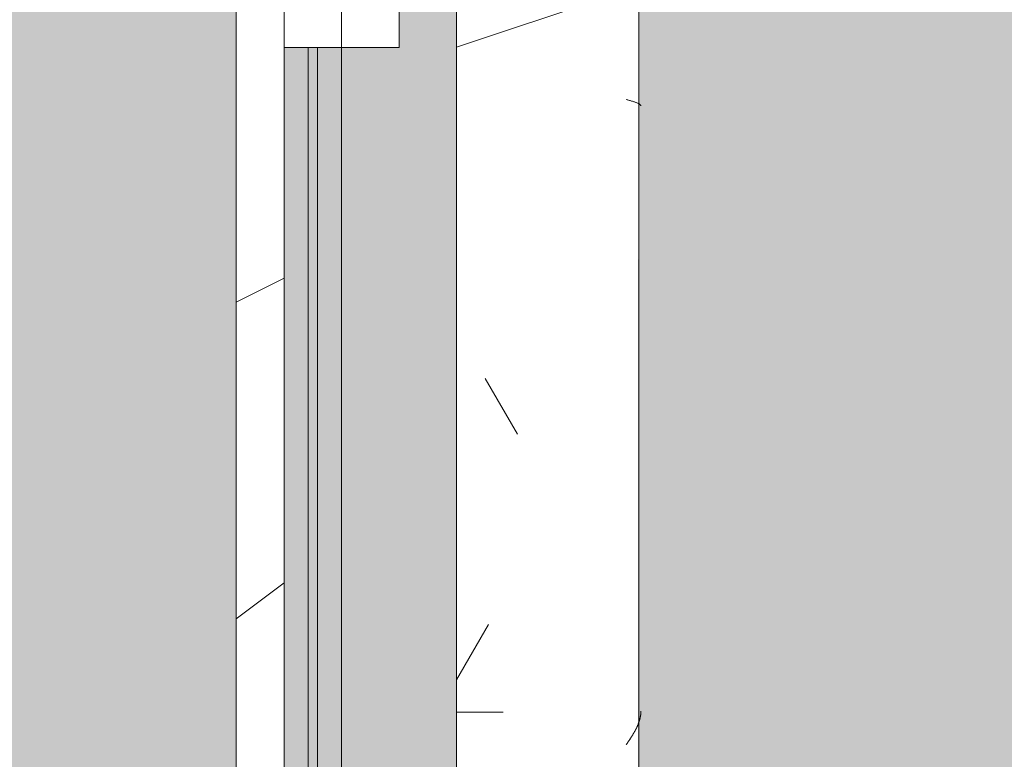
# Model space of a CAD drawing. Header units: millimetres. Extents: x 5980700 to 6194397, y -12939 to 2351883.
# Tile 201 of 587: x 6060451 to 6060965, y -6380 to -5994. Entities that reach past the tile are written whole.
import ezdxf

# ---------------------------------------------------------------- set-up
doc = ezdxf.new("R2010")
doc.units = ezdxf.units.MM
for name, color, linetype, lineweight in [('A-DOOR-FRAM', 31, 'Continuous', 18), ('A-DOOR-GLAZ', 31, 'Continuous', 9), ('A-FLOR-PATT', 8, 'Continuous', 18), ('A-GLAZ', 151, 'Continuous', 9), ('A-GLAZ-SILL', 1, 'Continuous', 9), ('A-WALL', 113, 'Continuous', 18), ('A-WALL-PATT', 111, 'Continuous', 25)]:
    doc.layers.add(name, color=color, linetype=linetype, lineweight=lineweight)

# ---------------------------------------------------------------- blocks, each defined once
blk = doc.blocks.new('FX-HRT-JANELA_CORRER-4FLS - 270x190cm-4FLS-ALU-3_0cmFolha 5-V49-PLANTA DE CAIMENTO DE PISOS - TÉRREO')
at = {"layer": 'A-DOOR-FRAM', "lineweight": 5}
h = blk.add_hatch(color=251, dxfattribs=at)
h.paths.add_polyline_path([(-50.00000000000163, -77.49999999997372), (-50.00000000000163, -64.99999999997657), (-639.9999999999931, -64.99999999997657), (-639.9999999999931, -77.49999999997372), (-608.7619817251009, -77.49999999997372)])
h.paths.add_polyline_path([(-50.00000000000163, -59.99999999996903), (-50.00000000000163, -47.49999999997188), (-639.9999999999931, -47.49999999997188), (-639.9999999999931, -59.99999999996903), (-608.7619817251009, -59.99999999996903)])
at = {"layer": 'A-DOOR-GLAZ', "lineweight": 5}
blk.add_hatch(color=255, dxfattribs=at).paths.add_polyline_path([(-50.00000000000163, -64.99999999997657), (-50.00000000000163, -59.99999999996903), (-639.9999999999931, -59.99999999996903), (-639.9999999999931, -64.99999999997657), (-608.7619817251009, -64.99999999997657)])
at = {"layer": 'A-GLAZ', "lineweight": 5}
h = blk.add_hatch(color=251, dxfattribs=at)
h.paths.add_polyline_path([(1329.999999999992, -17.49999999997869), (1329.999999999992, 12.50000000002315), (-1329.999999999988, 12.50000000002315), (-1329.999999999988, -17.49999999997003), (-639.9999999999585, -17.49999999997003), (-639.9999999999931, -47.49999999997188), (639.9999999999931, -47.49999999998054), (639.9999999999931, -17.49999999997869), (1302.66193412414, -17.49999999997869)])
h.paths.add_polyline_path([(1329.999999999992, -57.49999999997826), (1329.999999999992, -47.49999999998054), (690.0000000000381, -47.49999999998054), (689.9999999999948, -77.49999999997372), (1329.999999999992, -77.49999999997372)])
h.paths.add_polyline_path([(-689.9999999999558, -47.49999999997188), (-1329.999999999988, -47.49999999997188), (-1329.999999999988, -77.49999999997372), (-689.9999999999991, -77.49999999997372), (-689.9999999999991, -57.49999999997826)])
h = blk.add_hatch(dxfattribs=at)
h.set_pattern_fill('FP_71', color=256, style=0, pattern_type=2)
h.set_pattern_definition([(135, (-6648.941, -20191.887), (-449.0128060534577, -449.0128060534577), []), (135, (-6648.941, -20033.137), (-898.0256121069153, 5.684341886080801e-14), []), (135, (-6648.941, -20350.637), (-898.0256121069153, 5.684341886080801e-14), [])])
h.paths.add_polyline_path([(0, -47.49999999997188), (-50.00000000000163, -47.49999999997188), (-50.00000000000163, -77.49999999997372), (-37.50000000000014, -77.49999999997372), (-37.50000000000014, -72.49999999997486), (-12.50000000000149, -72.49999999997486), (-12.50000000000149, -77.49999999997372), (0, -77.49999999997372), (0, -57.49999999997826)])
h.paths.add_polyline_path([(-639.9999999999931, -47.49999999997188), (-689.9999999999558, -47.49999999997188), (-689.9999999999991, -77.49999999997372), (-639.9999999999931, -77.49999999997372), (-639.9999999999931, -57.49999999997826)])
at = {"layer": 'A-DOOR-FRAM', "color": 250, "lineweight": 5}
for p, q in [((-639.9999999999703, -17.49999999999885), (-689.9999999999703, -17.49999999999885)), ((-639.9999999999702, -47.49999999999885), (-639.9999999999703, -17.49999999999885)), ((-689.9999999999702, -47.49999999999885), (-639.9999999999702, -47.49999999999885)), ((-640.0000000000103, -77.49999999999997), (-640.0000000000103, -47.49999999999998)), ((-690.0000000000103, -77.49999999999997), (-640.0000000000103, -77.49999999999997))]:
    blk.add_line(p, q, dxfattribs=at)
at = {"layer": 'A-DOOR-FRAM', "color": 90, "lineweight": 5}
for p, q in [((-50.00000000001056, -47.49999999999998), (-640.0000000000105, -47.49999999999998)), ((-640.0000000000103, -77.49999999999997), (-50.00000000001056, -77.49999999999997))]:
    blk.add_line(p, q, dxfattribs=at)
at = {"layer": 'A-DOOR-GLAZ', "color": 250, "lineweight": 5}
for p, q in [((-50.00000000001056, -59.99999999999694), (-640.0000000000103, -59.99999999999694)), ((-640.0000000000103, -59.99999999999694), (-640.0000000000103, -64.99999999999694)), ((-640.0000000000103, -64.99999999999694), (-50.00000000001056, -64.99999999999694))]:
    blk.add_line(p, q, dxfattribs=at)
at = {"layer": 'A-GLAZ', "color": 90, "lineweight": 5}
blk.add_line((1329.999999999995, 12.49999999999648), (-1330.000000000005, 12.49999999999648), dxfattribs=at)
blk = doc.blocks.new('FP_51-PLANTA DE CAIMENTO DE PISOS - TÉRREO')
at = {"layer": 'A-GLAZ-SILL', "lineweight": 5}
for p, q in [((-610.5864798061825, 107.770416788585), (-610.4689713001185, 107.9550431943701)), ((-610.4689713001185, 107.9550431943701), (-610.3514627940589, 108.1192448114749)), ((-610.3514627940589, 108.1192448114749), (-610.2339542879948, 108.2625400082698)), ((-610.2339542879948, 108.2625400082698), (-610.1164457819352, 108.3845084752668)), ((-610.1164457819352, 108.3845084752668), (-609.9989372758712, 108.4847924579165)), ((-609.9989372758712, 108.4847924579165), (-609.8814287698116, 108.5630978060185)), ((-609.8814287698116, 108.5630978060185), (-609.7639202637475, 108.6191948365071)), ((-609.7639202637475, 108.6191948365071), (-609.6464117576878, 108.6529190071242)), ((-293.5619785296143, 108.6579489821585), (-293.788994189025, 108.6626156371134)), ((-293.3349628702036, 108.650173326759), (-293.5619785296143, 108.6579489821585)), ((-293.1079472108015, 108.63929182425), (-293.3349628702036, 108.650173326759)), ((-292.8809315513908, 108.6253088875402), (-293.1079472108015, 108.63929182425)), ((-292.6539158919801, 108.608230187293), (-292.8809315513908, 108.6253088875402)), ((-292.4269002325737, 108.5880626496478), (-292.6539158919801, 108.608230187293)), ((-292.199884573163, 108.564814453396), (-292.4269002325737, 108.5880626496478)), ((-291.9728689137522, 108.5384950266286), (-292.199884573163, 108.564814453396)), ((-291.7458532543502, 108.509115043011), (-291.9728689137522, 108.5384950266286)), ((-291.5188375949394, 108.4766864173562), (-291.7458532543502, 108.509115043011)), ((-291.2918219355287, 108.4412223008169), (-291.5188375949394, 108.4766864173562)), ((-291.0648062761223, 108.4027370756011), (-291.2918219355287, 108.4412223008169)), ((-290.8377906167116, 108.3612463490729), (-291.0648062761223, 108.4027370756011)), ((-290.6107749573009, 108.3167669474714), (-290.8377906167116, 108.3612463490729)), ((-290.3837592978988, 108.2693169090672), (-290.6107749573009, 108.3167669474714)), ((-290.1567436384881, 108.2189154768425), (-290.3837592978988, 108.2693169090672)), ((-289.9297279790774, 108.1655830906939), (-290.1567436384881, 108.2189154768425)), ((-289.702712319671, 108.1093413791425), (-289.9297279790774, 108.1655830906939)), ((-289.4756966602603, 108.0502131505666), (-289.702712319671, 108.1093413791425)), ((-289.2486810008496, 107.9882223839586), (-289.4756966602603, 108.0502131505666)), ((-289.0216653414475, 107.923394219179), (-289.2486810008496, 107.9882223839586)), ((-288.7946496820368, 107.8557549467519), (-289.0216653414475, 107.923394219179)), ((-612.4666159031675, 102.6410269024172), (-612.3491073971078, 103.0442777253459)), ((-612.3491073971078, 103.0442777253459), (-612.2315988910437, 103.441507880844)), ((-612.2315988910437, 103.441507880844), (-612.1140903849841, 103.8315522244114)), ((-612.1140903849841, 103.8315522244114), (-611.9965818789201, 104.2132666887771)), ((-611.9965818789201, 104.2132666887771), (-611.8790733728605, 104.5855316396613)), ((-611.8790733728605, 104.5855316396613), (-611.7615648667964, 104.9472551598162)), ((-611.7615648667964, 104.9472551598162), (-611.6440563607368, 105.2973762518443)), ((-611.6440563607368, 105.2973762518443), (-611.5265478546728, 105.6348679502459)), ((-611.5265478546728, 105.6348679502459), (-611.4090393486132, 105.9587403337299)), ((-611.4090393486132, 105.9587403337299), (-611.2915308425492, 106.2680434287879)), ((-611.2915308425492, 106.2680434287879), (-611.1740223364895, 106.5618699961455)), ((-611.1740223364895, 106.5618699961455), (-611.0565138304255, 106.83935819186)), ((-611.0565138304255, 106.83935819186), (-610.9390053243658, 107.0996940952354)), ((-610.9390053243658, 107.0996940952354), (-610.8214968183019, 107.3421140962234)), ((-610.8214968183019, 107.3421140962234), (-610.7039883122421, 107.5659071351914)), ((-610.7039883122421, 107.5659071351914), (-610.5864798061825, 107.770416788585)), ((-288.5676340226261, 107.7853319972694), (-288.7946496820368, 107.8557549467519)), ((-288.3406183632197, 107.7121539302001), (-288.5676340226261, 107.7853319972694)), ((-288.113602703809, 107.6362504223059), (-288.3406183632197, 107.7121539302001)), ((-287.8865870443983, 107.557652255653), (-288.113602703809, 107.6362504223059)), ((-287.6595713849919, 107.476391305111), (-287.8865870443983, 107.557652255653)), ((-287.4325557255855, 107.392500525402), (-287.6595713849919, 107.476391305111)), ((-287.2055400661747, 107.3060139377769), (-287.4325557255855, 107.392500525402)), ((-286.9785244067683, 107.2169666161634), (-287.2055400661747, 107.3060139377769)), ((-286.7515087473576, 107.1253946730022), (-286.9785244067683, 107.2169666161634)), ((-286.5244930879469, 107.0313352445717), (-286.7515087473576, 107.1253946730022)), ((-286.2974774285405, 106.9348264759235), (-286.5244930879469, 107.0313352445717)), ((-286.0704617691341, 106.8359075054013), (-286.2974774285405, 106.9348264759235)), ((-285.8434461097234, 106.7346184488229), (-286.0704617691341, 106.8359075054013)), ((-285.616430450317, 106.6310003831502), (-285.8434461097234, 106.7346184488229)), ((-285.3894147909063, 106.5250953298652), (-285.616430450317, 106.6310003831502)), ((-285.1623991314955, 106.416946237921), (-285.3894147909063, 106.5250953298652)), ((-284.9353834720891, 106.3065969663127), (-285.1623991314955, 106.416946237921)), ((-284.7083678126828, 106.1940922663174), (-284.9353834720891, 106.3065969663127)), ((-284.4813521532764, 106.0794777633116), (-284.7083678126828, 106.1940922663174)), ((-284.2543364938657, 105.9627999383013), (-284.4813521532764, 106.0794777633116)), ((-284.0273208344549, 105.8441061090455), (-284.2543364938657, 105.9627999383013)), ((-283.8003051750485, 105.7234444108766), (-284.0273208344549, 105.8441061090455)), ((-283.5732895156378, 105.6008637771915), (-283.8003051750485, 105.7234444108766)), ((-283.3462738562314, 105.4764139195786), (-283.5732895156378, 105.6008637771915)), ((-283.1192581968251, 105.3501453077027), (-283.3462738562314, 105.4764139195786)), ((-282.8922425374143, 105.2221091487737), (-283.1192581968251, 105.3501453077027)), ((-282.6652268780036, 105.0923573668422), (-282.8922425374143, 105.2221091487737)), ((-282.4382112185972, 104.9609425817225), (-282.6652268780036, 105.0923573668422)), ((-282.2111955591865, 104.8279180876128), (-282.4382112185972, 104.9609425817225)), ((-281.9841798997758, 104.6933378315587), (-282.2111955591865, 104.8279180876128)), ((-281.7571642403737, 104.5572563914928), (-281.9841798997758, 104.6933378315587)), ((-281.530148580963, 104.4197289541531), (-281.7571642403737, 104.5572563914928)), ((-281.3031329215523, 104.2808112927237), (-281.530148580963, 104.4197289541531)), ((-281.0761172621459, 104.1405597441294), (-281.3031329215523, 104.2808112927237)), ((-280.8491016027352, 103.9990311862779), (-281.0761172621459, 104.1405597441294)), ((-280.6220859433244, 103.8562830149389), (-280.8491016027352, 103.9990311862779)), ((-280.3950702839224, 103.7123731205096), (-280.6220859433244, 103.8562830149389)), ((-280.1680546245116, 103.5673598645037), (-280.3950702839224, 103.7123731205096)), ((-279.9410389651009, 103.4213020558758), (-280.1680546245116, 103.5673598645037)), ((-279.7140233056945, 103.2742589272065), (-279.9410389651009, 103.4213020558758)), ((-279.4870076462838, 103.126290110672), (-279.7140233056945, 103.2742589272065)), ((-279.2599919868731, 102.9774556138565), (-279.4870076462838, 103.126290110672)), ((-279.032976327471, 102.8278157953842), (-279.2599919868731, 102.9774556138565)), ((-278.8059606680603, 102.6774313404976), (-279.032976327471, 102.8278157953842)), ((-612.9366499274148, 100.9916647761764), (-612.8191414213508, 101.4070459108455)), ((-612.8191414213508, 101.4070459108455), (-612.7016329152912, 101.8212086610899)), ((-612.7016329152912, 101.8212086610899), (-612.5841244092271, 102.2329382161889)), ((-612.5841244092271, 102.2329382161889), (-612.4666159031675, 102.6410269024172)), ((-278.5789450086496, 102.5263632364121), (-278.8059606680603, 102.6774313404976)), ((-278.3519293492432, 102.374672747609), (-278.5789450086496, 102.5263632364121)), ((-278.1249136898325, 102.2224213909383), (-278.3519293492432, 102.374672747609)), ((-277.8978980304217, 102.0696709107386), (-278.1249136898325, 102.2224213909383)), ((-277.6708823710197, 101.9164832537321), (-277.8978980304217, 102.0696709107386)), ((-277.443866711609, 101.7629205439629), (-277.6708823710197, 101.9164832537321)), ((-277.2168510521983, 101.6090450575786), (-277.443866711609, 101.7629205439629)), ((-276.9898353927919, 101.4549191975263), (-277.2168510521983, 101.6090450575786)), ((-276.7628197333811, 101.3006054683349), (-276.9898353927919, 101.4549191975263)), ((-276.5358040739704, 101.1461664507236), (-276.7628197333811, 101.3006054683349)), ((-276.308788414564, 100.9916647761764), (-276.5358040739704, 101.1461664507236))]:
    blk.add_line(p, q, dxfattribs=at)
at = {"layer": 'A-GLAZ-SILL', "color": 90, "lineweight": 5}
blk.add_line((1374.999999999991, 107.4999999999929), (-1374.999999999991, 107.4999999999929), dxfattribs=at)
blk = doc.blocks.new('CC_PEITORIL - PEITORIL-V50-PLANTA DE CAIMENTO DE PISOS - TÉRREO')
at = {"layer": 'A-GLAZ-SILL', "lineweight": 5}
h = blk.add_hatch(dxfattribs=at)
h.set_pattern_fill('FP_72', color=256, style=0, pattern_type=2)
h.set_pattern_definition([(90, (-6648.941, -20191.887), (-101.6, 406.4), [33.528, -271.272, 33.528, -1896.872]), (90, (-6648.941, -20191.887), (-101.6, 406.4), [-338.328, -271.272, 33.528, -576.072, -1016]), (90, (-6648.941, -20191.887), (-101.6, 406.4), [-1219.2, 33.528, -271.272, 33.528, -677.672]), (90, (-6648.941, -20191.887), (-101.6, 406.4), [-1557.528, -169.672, 33.528, -474.472]), (210, (-6699.741, -20039.487), (-301.1527240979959, -291.1881810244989), [33.528, -271.272, 33.528, -1896.872]), (210, (-6699.741, -20039.487), (-301.1527240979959, -291.1881810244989), [-338.328, -271.272, 33.528, -576.072, -1016]), (210, (-6699.741, -20039.487), (-301.1527240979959, -291.1881810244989), [-1219.2, 33.528, -271.272, 33.528, -677.672]), (210, (-6699.741, -20039.487), (-301.1527240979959, -291.1881810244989), [-1557.528, -169.672, 33.528, -474.472]), (329.9999999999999, (-6902.941, -19988.687), (402.7527240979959, -115.211818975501), [33.528, -271.272, 33.528, -1896.872]), (329.9999999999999, (-6902.941, -19988.687), (402.7527240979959, -115.211818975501), [-338.328, -271.272, 33.528, -576.072, -1016]), (329.9999999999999, (-6902.941, -19988.687), (402.7527240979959, -115.211818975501), [-1219.2, 33.528, -271.272, 33.528, -677.672]), (329.9999999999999, (-6902.941, -19988.687), (402.7527240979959, -115.211818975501), [-1557.528, -169.672, 33.528, -474.472])])
h.paths.add_polyline_path([(1374.999999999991, 100.9916647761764), (-1374.999999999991, 100.9916647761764), (-1374.999999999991, 77.5000000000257), (-1349.999999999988, 77.5000000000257), (-1349.999999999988, 12.50000000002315), (1349.999999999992, 12.50000000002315), (1349.999999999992, 77.5000000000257), (1374.999999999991, 77.5000000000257), (1374.999999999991, 89.72039300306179)])
h = blk.add_hatch(dxfattribs=at)
h.set_pattern_fill('FP_73', color=256, style=0, pattern_type=2)
h.set_pattern_definition([(306.87, (-8236.440999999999, -19556.887), (-3175.008507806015, 4762.494328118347), [793.75, -7143.75]), (296.565, (-7760.191, -18604.387), (1587.499067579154, -1587.501456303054), [1774.879, -1774.879]), (288.435, (-6966.441, -18604.387), (1587.50290376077, -3174.997452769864), [1004.024, -4016.092])])
h.paths.add_polyline_path([(1374.999999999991, 100.9916647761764), (-1374.999999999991, 100.9916647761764), (-1374.999999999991, 77.5000000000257), (-1349.999999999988, 77.5000000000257), (-1349.999999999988, 12.50000000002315), (1349.999999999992, 12.50000000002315), (1349.999999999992, 77.5000000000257), (1374.999999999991, 77.5000000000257), (1374.999999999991, 89.72039300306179)])
at = {"layer": 'A-GLAZ', "color": 90, "lineweight": 5}
blk.add_blockref('FP_51-PLANTA DE CAIMENTO DE PISOS - TÉRREO', (0, 0), dxfattribs=at)
blk = doc.blocks.new('BE-PMSa-MOD-ARQ-CONEXAODOFUTURO-EX-000-R_rvt-1-PLANTA DE CAIMENTO DE PISOS - TÉRREO')
at = {"layer": 'A-FLOR-PATT', "lineweight": 5}
h = blk.add_hatch(dxfattribs=at)
h.set_pattern_fill('FP_2', color=135, style=0, pattern_type=2)
h.set_pattern_definition([(0, (0, 0), (812.8, 203.2), [33.528, -576.072, 33.528, -576.072, -3251.2]), (0, (0, 0), (812.8, 203.2), [-1219.2, 33.528, -1185.672, 33.528, -576.072, -1422.4]), (0, (0, 0), (812.8, 203.2), [-3048, 33.528, -372.872, 33.528, -982.472]), (120, (304.8, 101.6), (-582.3763620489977, 602.3054481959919), [33.52799999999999, -576.0719999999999, 33.52799999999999, -576.0719999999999, -3251.199999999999]), (120, (304.8, 101.6), (-582.3763620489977, 602.3054481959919), [-1219.2, 33.52799999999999, -1185.672, 33.52799999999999, -576.0719999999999, -1422.4]), (120, (304.8, 101.6), (-582.3763620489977, 602.3054481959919), [-3048, 33.52799999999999, -372.8719999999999, 33.52799999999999, -982.4719999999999]), (240, (406.4, 508), (-230.4236379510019, -805.5054481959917), [33.528, -576.072, 33.528, -576.072, -3251.2]), (240, (406.4, 508), (-230.4236379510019, -805.5054481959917), [-1219.2, 33.528, -1185.672, 33.528, -576.072, -1422.4]), (240, (406.4, 508), (-230.4236379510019, -805.5054481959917), [-3048, 33.528, -372.872, 33.528, -982.472])])
h.paths.add_polyline_path([(13153.13200708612, -10125.84100563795), (14705.38782324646, -10125.84100563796), (14705.38782324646, -9779.8857164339), (14699.38782324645, -9779.8857164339), (14699.38782324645, -9763.237570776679), (14681.68558745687, -9763.757413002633), (14670.96395493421, -9768.482704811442), (14665.88782324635, -9780.73757077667), (14665.88782324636, -9856.278958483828), (14670.73620676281, -9865.0681674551), (14677.45883342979, -9868.493127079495), (14678.38782324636, -9869.242380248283), (14678.38782324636, -9881.040871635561), (14674.1436913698, -9882.10035906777), (14663.09686027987, -9878.012306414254), (14654.48340806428, -9869.156476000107), (14652.0250349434, -9859.981702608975), (14651.89263271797, -9855.73757077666), (14650.88782324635, -9855.73757077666), (14651.89263271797, -9780.73757077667), (14653.73085252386, -9770.127241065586), (14655.24199762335, -9764.487570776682), (14667.13782324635, -9752.591745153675), (14683.38782324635, -9748.23757077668), (14699.38782324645, -9748.23757077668), (14699.38782324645, -9731.589425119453), (14705.38782324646, -9731.589425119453), (14705.38782324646, -9705.737570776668), (14755.38782324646, -9705.737570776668), (14755.38782324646, -9754.737570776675), (14795.38782324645, -9754.737570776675), (14796.02424042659, -9756.737570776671), (14812.38782324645, -9756.737570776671), (14811.36426821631, -9815.737570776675), (14810.34779546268, -9815.737570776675), (14811.47778338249, -9818.171971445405), (14811.43015556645, -9819.291362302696), (14811.44856252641, -9820.918341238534), (14827.38782324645, -9827.197475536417), (14827.38782324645, -10125.84100563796), (21231.38515489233, -10125.84100563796), (21231.38515489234, 5919.158994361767), (12003.88515489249, 5918.472013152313), (12003.8851548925, 5447.158205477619), (12268.88333741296, 5447.158205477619), (12268.88333741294, 4674.158994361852), (15653.88333741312, 4674.158994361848), (15653.88333741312, 5447.158205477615), (15923.88333741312, 5447.15820547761), (15923.88333741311, 4674.158994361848), (19999.38682609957, 4674.158994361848), (19999.38682609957, 5447.158205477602), (20269.38682609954, 5447.158205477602), (20269.38682609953, 4280.731645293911), (20299.38682609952, 4280.731645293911), (20298.51487451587, 1530.731645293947), (20269.38682609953, 1530.731645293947), (20269.38682609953, 1143.558994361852), (20299.38682609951, 1143.558994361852), (20298.51487451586, -1606.441005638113), (20269.38682609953, -1606.441005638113), (20269.38682609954, -2040.191005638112), (20299.38682609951, -2040.191005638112), (20298.51487451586, -4790.191005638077), (20269.38682609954, -4790.191005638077), (20269.38682609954, -5273.941005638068), (20299.38682609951, -5273.941005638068), (20298.51487451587, -8023.941005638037), (20269.38682609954, -8023.941005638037), (20269.38682609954, -9308.841005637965), (19999.38682609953, -9308.841005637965), (19999.38682609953, -8513.841794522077), (19913.38333741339, -8513.841794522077), (19913.38333741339, -8347.825683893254), (19635.38599049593, -8347.825683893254), (19635.38599049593, -8377.825683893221), (16285.38599049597, -8376.953732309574), (16285.38599049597, -8347.825683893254), (15971.88333741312, -8347.825683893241), (15971.88333741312, -8513.84179452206), (15921.38515489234, -8513.84179452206), (15921.38515489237, -9312.594001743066), (15651.38515489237, -9312.594001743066), (15651.3851548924, -8513.84179452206), (15603.38515489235, -8513.841794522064), (15603.38515489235, -8377.825683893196), (12316.88333741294, -8377.82568389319), (12316.88333741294, -8513.841794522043), (12268.88333741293, -8513.841794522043), (12268.88333741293, -9312.59400174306), (11998.88333741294, -9312.59400174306), (11998.88333741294, -8513.841794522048), (11950.88333741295, -8513.841794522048), (11950.88333741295, -8347.825683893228), (11867.63333741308, -8347.825683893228), (11867.63333741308, -8377.82568389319), (8517.633337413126, -8376.953732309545), (8517.633337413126, -8347.825683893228), (8434.383337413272, -8347.825683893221), (8434.383337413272, -8468.841794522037), (8419.38333741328, -8468.841794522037), (8419.38333741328, -8498.841794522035), (8434.383337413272, -8498.841794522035), (8434.383337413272, -8513.841794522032), (8386.383337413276, -8513.841794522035), (8386.383337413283, -9312.594001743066), (8116.383337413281, -9312.594001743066), (8116.383337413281, -9125.841005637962), (2121.38333741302, -9125.841005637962), (2121.38333741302, -9312.594001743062), (1851.383337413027, -9312.594001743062), (1851.383337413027, -9125.841005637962), (-4143.616662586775, -9125.841005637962), (-4143.616662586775, -9312.594001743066), (-4413.616662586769, -9312.594001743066), (-4413.616662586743, -8513.841794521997), (-4461.61666258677, -8513.841794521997), (-4461.61666258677, -8498.841794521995), (-4446.616662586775, -8498.841794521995), (-4446.616662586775, -8468.841794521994), (-4461.61666258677, -8468.841794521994), (-4461.61666258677, -8347.825683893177), (-4547.366662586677, -8347.825683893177), (-4547.366662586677, -8377.825683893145), (-7897.36666258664, -8376.953732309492), (-7897.36666258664, -8347.825683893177), (-7983.116662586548, -8347.825683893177), (-7983.116662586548, -8513.841794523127), (-8031.114845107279, -8513.841794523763), (-8031.114845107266, -9308.841005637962), (-8301.114845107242, -9308.841005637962), (-8301.114845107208, -8513.84179452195), (-8349.116662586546, -8513.841794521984), (-8349.116662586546, -8347.825683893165), (-8354.864845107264, -8347.825683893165), (-8354.864845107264, -8377.825683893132), (-11704.86484510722, -8376.953732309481), (-11704.86484510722, -8347.825683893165), (-11710.61666258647, -8347.825683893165), (-11710.61666258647, -8513.841794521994), (-11758.61484510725, -8513.841794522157), (-11758.61484510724, -9308.841005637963), (-12028.61484510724, -9308.841005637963), (-12028.61484510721, -8513.841794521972), (-12076.61666258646, -8513.841794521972), (-12076.61666258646, -8347.825683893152), (-12498.61666258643, -8347.825683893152), (-12498.61666258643, -8377.82568389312), (-15848.61666258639, -8376.953732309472), (-15848.61666258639, -8347.825683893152), (-16270.61666258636, -8347.82568389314), (-16270.61666258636, -8513.841794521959), (-16356.6158860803, -8513.84179452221), (-16356.61588608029, -9308.841005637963), (-16626.61588608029, -9308.841005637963), (-16626.61588608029, -7987.079408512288), (-16656.61588608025, -7987.079408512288), (-16655.74393449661, -5237.079408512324), (-16626.61588608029, -5237.079408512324), (-16626.61588608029, -4803.341005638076), (-16656.61588608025, -4803.341005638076), (-16655.7439344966, -2053.341005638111), (-16626.61588608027, -2053.341005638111), (-16626.61588608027, -1620.841794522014), (-16656.61588608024, -1620.841794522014), (-16655.74393449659, 1129.158205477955), (-16626.61588608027, 1129.158205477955), (-16626.61588608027, 1534.158205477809), (-16656.61588608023, 1534.158205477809), (-16655.74393449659, 4284.158205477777), (-16626.61588608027, 4284.158205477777), (-16626.61588608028, 5479.158994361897), (-16356.61588608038, 5479.158994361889), (-16356.61588608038, 4674.158994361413), (-12028.61666258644, 4674.158994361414), (-12028.61666258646, 5447.158205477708), (-11733.61666258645, 5446.941285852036), (-11733.61666258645, 4674.158994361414), (-8301.114845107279, 4674.158994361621), (-8301.114845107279, 5447.158205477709), (-8031.114845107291, 5447.158205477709), (-8031.114845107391, 5919.158994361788), (-17588.61484510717, 5919.158994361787), (-17588.6148451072, -10125.84100563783), (8442.166919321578, -10125.84100563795)])
h.paths.add_polyline_path([(14664.88301377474, -9780.73757077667), (14665.63226694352, -9779.779781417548), (14664.44050548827, -9775.73581322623)])
h.paths.add_polyline_path([(-16089.6590788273, -8758.10531785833), (-16115.54098333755, -8754.697900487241), (-16139.6590788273, -8744.707858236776), (-16160.36975694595, -8728.815995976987), (-16176.26161920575, -8708.105317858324), (-16186.2516614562, -8683.987222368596), (-16189.6590788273, -8658.105317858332), (-16186.2516614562, -8632.223413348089), (-16176.26161920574, -8608.105317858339), (-16160.36975694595, -8587.39463973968), (-16139.6590788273, -8571.502777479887), (-16115.54098333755, -8561.512735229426), (-16089.6590788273, -8558.105317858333), (-16063.77717431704, -8561.512735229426), (-16039.65907882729, -8571.502777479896), (-16018.94840070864, -8587.394639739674), (-16003.05653844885, -8608.105317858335), (-15993.06649619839, -8632.22341334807), (-15989.6590788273, -8658.105317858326), (-15993.06649619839, -8683.987222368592), (-16003.05653844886, -8708.10531785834), (-16018.94840070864, -8728.815995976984), (-16039.65907882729, -8744.707858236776), (-16063.77717431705, -8754.697900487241)])
h.paths.add_polyline_path([(19732.71217533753, -8754.668450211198), (19706.83027082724, -8751.260990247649), (19682.71217533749, -8741.270823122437), (19660.00862136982, -8722.781563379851), (19646.10963495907, -8704.667825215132), (19636.11959270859, -8680.54942825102), (19632.71217533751, -8648.664394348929), (19632.71217533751, -8622.782813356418), (19636.11959270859, -8596.901232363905), (19646.10963495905, -8572.783438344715), (19662.00149721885, -8552.073019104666), (19682.71217533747, -8536.181355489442), (19706.83027082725, -8526.191438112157), (19732.7121753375, -8522.784063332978), (19758.59407984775, -8526.191438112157), (19782.71217533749, -8536.181355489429), (19803.42285345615, -8552.073019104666), (19819.31471571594, -8572.783438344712), (19829.30475796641, -8596.901232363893), (19832.7121753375, -8628.39034617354), (19832.7121753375, -8654.66720021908), (19827.88084468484, -8683.987101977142), (19816.67739151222, -8708.104895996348), (19803.42285345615, -8725.378762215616), (19782.71217533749, -8741.27082312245), (19758.59407984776, -8751.260990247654)])
h.paths.add_polyline_path([(15648.38515489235, -8468.841794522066), (15650.88333741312, -8468.841794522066), (15650.88333741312, -8347.825683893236), (15648.38515489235, -8347.825683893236), (15648.38515489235, -8375.919436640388)])
h.paths.add_polyline_path([(-15957.766248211, 4689.65210732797), (-15964.016248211, 4691.326789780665), (-15966.60508297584, 4693.313272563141), (-15969.84032103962, 4698.916869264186), (-15969.84032103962, 4705.387345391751), (-15966.60508297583, 4710.990942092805), (-15961.00148627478, 4714.226180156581), (-15954.53101014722, 4714.226180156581), (-15948.92741344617, 4710.990942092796), (-15945.69217538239, 4705.387345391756), (-15945.69217538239, 4698.916869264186), (-15948.92741344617, 4693.313272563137), (-15954.53101014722, 4690.078034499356)])
h.paths.add_polyline_path([(19572.98503538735, 4699.192323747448), (19566.73503538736, 4700.867006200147), (19564.14620062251, 4702.853488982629), (19560.91096255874, 4708.45708568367), (19560.91096255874, 4714.927561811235), (19564.14620062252, 4720.531158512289), (19569.74979732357, 4723.766396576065), (19576.22027345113, 4723.766396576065), (19581.82387015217, 4720.53115851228), (19585.05910821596, 4714.927561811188), (19585.05910821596, 4708.457085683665), (19581.82387015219, 4702.853488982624), (19576.22027345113, 4699.618250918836)])
h.paths.add_polyline_path([(19732.7121753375, 4730.240264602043), (19706.83027082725, 4733.647681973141), (19682.7121753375, 4743.637724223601), (19662.00149721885, 4759.529586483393), (19646.10963495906, 4780.240264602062), (19636.11959270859, 4804.358360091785), (19632.71217533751, 4830.240264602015), (19636.11959270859, 4856.122169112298), (19646.10963495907, 4880.240264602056), (19662.00149721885, 4900.950942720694), (19682.7121753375, 4916.84280498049), (19706.83027082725, 4926.832847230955), (19732.7121753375, 4930.240264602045), (19758.59407984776, 4926.832847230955), (19782.71217533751, 4916.842804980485), (19803.42285345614, 4900.950942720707), (19819.31471571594, 4880.240264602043), (19829.30475796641, 4856.122169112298), (19832.7121753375, 4830.24026460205), (19829.30475796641, 4804.358360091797), (19819.31471571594, 4780.240264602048), (19803.42285345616, 4759.529586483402), (19782.71217533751, 4743.63772422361), (19758.59407984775, 4733.647681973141)])
h.paths.add_polyline_path([(-16089.6590788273, 4736.408178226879), (-16115.54098333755, 4739.815595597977), (-16139.6590788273, 4749.805637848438), (-16160.36975694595, 4765.697500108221), (-16176.26161920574, 4786.408178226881), (-16186.2516614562, 4810.526273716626), (-16189.6590788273, 4836.408178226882), (-16186.2516614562, 4862.29008273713), (-16176.26161920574, 4886.408178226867), (-16160.36975694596, 4907.118856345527), (-16139.6590788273, 4923.010718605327), (-16115.54098333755, 4933.000760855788), (-16089.6590788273, 4936.408178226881), (-16063.77717431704, 4933.000760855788), (-16039.6590788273, 4923.010718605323), (-16018.94840070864, 4907.118856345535), (-16003.05653844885, 4886.408178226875), (-15993.06649619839, 4862.29008273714), (-15989.6590788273, 4836.408178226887), (-15993.06649619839, 4810.526273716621), (-16003.05653844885, 4786.408178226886), (-16018.94840070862, 4765.697500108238), (-16039.6590788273, 4749.805637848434), (-16063.77717431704, 4739.815595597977)])
h = blk.add_hatch(dxfattribs=at)
h.set_pattern_fill('FP_109', color=133, style=0, pattern_type=2)
h.set_pattern_definition([(49.99999999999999, (0, 0), (182.184668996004, -15.93908553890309), [19.05, -209.55]), (355, (0, 0), (-35.24242749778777, 191.0566080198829), [15.24, -167.64]), (100.451, (15.182, -1.328), (146.9425016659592, 175.1166878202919), [16.19, -178.09]), (46.184, (0, 50.8), (271.0788941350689, -42.04327417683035), [28.575, -314.325]), (96.636, (22.59, 47.297), (237.4025071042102, 247.4272132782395), [24.285, -267.135]), (351.184, (0, 50.8), (237.404605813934, 247.4251178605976), [22.86, -251.46]), (21, (25.4, 38.1), (151.6148798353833, -102.2655185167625), [19.05, -209.55]), (326, (25.4, 38.1), (61.80235996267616, 184.1877424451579), [15.24, -167.64]), (71.45100000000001, (38.035, 29.578), (213.4170626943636, 81.92136778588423), [16.19, -178.09]), (37.50000000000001, (0, 0), (3.08832282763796, 84.55507579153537), [8.382, -157.226, 8.382, -161.798, -168.275]), (37.50000000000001, (0, 0), (3.08832282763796, 84.55507579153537), [-335.788, 8.382, -159.893]), (7.499999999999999, (0, 0), (66.81943811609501, 100.1807470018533), [8.382, -88.646, 8.382, -153.416, -64.135]), (7.499999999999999, (0, 0), (66.81943811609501, 100.1807470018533), [-258.826, 8.382, -55.753]), (327.5, (-56.642, 0), (135.5904877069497, -5.7289126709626), [8.382, -55.118, 8.382, -189.738, -262.89]), (327.5, (-56.642, 0), (135.5904877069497, -5.7289126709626), [-261.62, 8.382, -254.508]), (317.5, (-82.042, 0), (148.1288864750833, 25.42676126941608), [8.382, -74.168, 8.382, -123.19, -186.69]), (317.5, (-82.042, 0), (148.1288864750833, 25.42676126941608), [-214.122, 8.382, -178.308])])
h.paths.add_polyline_path([(-4441.627696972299, -8177.825683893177), (-4441.627696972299, -8167.82568389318), (-4451.627696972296, -8167.82568389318), (-4451.627696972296, -8177.825683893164)])
h.paths.add_polyline_path([(20075.50989163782, -8167.825683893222), (20089.3868260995, -8167.825683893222), (20089.38682609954, -5194.841794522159), (19913.38333741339, -5194.841794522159), (19913.38333741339, -4838.84179452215), (20089.38682609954, -4838.841794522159), (20089.38682609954, -2003.841794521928), (19923.3833374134, -2003.841794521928), (19923.38333741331, -1915.841005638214), (15956.88333741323, -1915.841005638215), (15956.88333741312, -2008.841794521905), (15620.88333741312, -2008.841794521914), (15620.88333741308, -1915.841005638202), (12301.88333741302, -1915.841005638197), (12301.88333741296, -2008.841794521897), (11965.88333741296, -2008.84179452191), (11965.88333741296, -1915.841005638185), (9479.379702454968, -1915.841005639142), (9479.379702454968, -1900.841005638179), (8579.379702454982, -1900.841005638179), (8579.379702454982, -2050.841005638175), (11830.88333741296, -2050.841005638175), (11830.88333741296, -2143.841794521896), (12436.88333741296, -2143.841794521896), (12436.88333741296, -2050.84100563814), (15485.88333741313, -2050.841005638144), (15485.88333741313, -2143.841794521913), (16091.88333741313, -2143.841794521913), (16091.88333741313, -2050.841005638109), (19788.3833374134, -2050.841005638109), (19788.3833374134, -2138.841794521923), (19964.38682609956, -2138.841794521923), (19964.38682609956, -4713.841794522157), (19788.3833374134, -4713.841794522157), (19788.3833374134, -5319.841794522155), (19964.38682609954, -5319.841794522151), (19964.38682609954, -8042.825683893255), (8511.785154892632, -8042.825683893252), (8511.785154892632, -4063.84179452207), (8559.379702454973, -4063.841794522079), (8559.379702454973, -3457.84179452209), (8511.785154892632, -3457.84179452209), (8511.785154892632, -2770.84100563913), (8500.374635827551, -2770.84100563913), (8500.374635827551, -2640.841005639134), (8511.785154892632, -2640.841005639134), (8511.785154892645, -2138.841794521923), (8549.379702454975, -2138.826511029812), (8549.379702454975, -1900.841005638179), (8539.379702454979, -1900.841005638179), (8539.379702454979, -1915.841005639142), (8424.379702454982, -1915.841005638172), (8424.379702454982, -2003.841794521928), (8386.785154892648, -2003.841794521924), (8386.785154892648, -3582.841794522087), (8434.379702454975, -3582.841794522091), (8434.379702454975, -3938.841794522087), (8386.78515489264, -3938.841794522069), (8386.78515489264, -8167.825683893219), (19983.39944753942, -8167.825683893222)])
h.paths.add_polyline_path([(-4451.627696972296, -8167.82568389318), (-4451.627696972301, -1915.841005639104), (-4556.62769697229, -1915.841005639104), (-4556.62769697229, -1900.841005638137), (-4566.627696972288, -1900.841005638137), (-4566.627696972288, -2740.841005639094), (-4556.627696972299, -2740.841005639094), (-4556.627696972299, -2751.841005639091), (-4536.622630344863, -2751.841005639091), (-4536.622630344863, -2640.841005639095), (-4517.622630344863, -2640.841005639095), (-4517.622630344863, -2770.841005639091), (-4556.627696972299, -2770.841005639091), (-4556.627696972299, -2780.841005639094), (-4566.627696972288, -2780.841005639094), (-4566.627696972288, -2820.841005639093), (-4576.627696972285, -2820.841005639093), (-4576.627696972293, -8042.825683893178), (-16321.61588607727, -8042.825683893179), (-16321.61588608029, -5319.841794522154), (-16145.61666258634, -5319.841794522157), (-16145.61666258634, -4713.841794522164), (-16321.61588608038, -4713.841794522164), (-16321.61588608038, -2138.841794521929), (-16145.61666258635, -2138.841794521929), (-16145.61666258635, -2050.841005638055), (-12201.61666258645, -2050.841005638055), (-12201.61666258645, -2138.841794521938), (-11585.61666258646, -2138.841794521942), (-11585.61666258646, -2050.841005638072), (-8474.116662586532, -2050.841005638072), (-8474.116662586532, -2138.841794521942), (-7858.116662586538, -2138.841794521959), (-7858.116662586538, -2050.841005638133), (-4596.627696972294, -2049.966749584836), (-4596.627696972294, -1900.841005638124), (-5496.627696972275, -1900.841005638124), (-5496.627696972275, -1915.841005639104), (-7993.116662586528, -1915.841005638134), (-7993.116662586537, -2003.841794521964), (-8339.116662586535, -2003.841794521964), (-8339.116662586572, -1915.841005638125), (-11720.6166625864, -1915.841005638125), (-11720.61666258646, -2003.841794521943), (-12066.61666258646, -2003.841794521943), (-12066.61666258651, -1915.841005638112), (-16280.61666258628, -1915.841005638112), (-16280.61666258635, -2003.84179452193), (-16446.61588608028, -2003.84179452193), (-16446.61588608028, -4838.841794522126), (-16270.61666258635, -4838.841794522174), (-16270.61666258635, -5194.841794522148), (-16446.61588608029, -5194.841794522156), (-16446.61588608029, -8167.825683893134), (-4512.987072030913, -8167.825683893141)])
h.paths.add_polyline_path([(-6183.614845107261, -327.1176804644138), (-6183.612822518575, -327.1195872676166), (-6151.433903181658, -327.1195872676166)])
h.paths.add_polyline_path([(-6183.614845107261, -1157.117680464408), (-6183.612822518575, -1157.119587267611), (-6174.673446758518, -1157.119587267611)])
h.paths.add_polyline_path([(9914.343509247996, -1770.841005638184), (10006.38515489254, -1770.841005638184), (10006.38515489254, -14.61798700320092), (9529.379702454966, -14.61798700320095), (9529.379702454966, -29.61798700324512), (9479.379702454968, -29.61798700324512), (9479.379702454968, -14.61798700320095), (8539.379702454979, -14.617987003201), (8539.379702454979, -29.61798700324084), (8489.37970245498, -28.80444696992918), (8489.37970245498, -14.617987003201), (-2271.114845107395, -14.6179870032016), (-2271.114845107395, -29.61036006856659), (-2321.114845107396, -29.61036006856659), (-2321.114845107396, -14.6179870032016), (-3061.11484510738, -14.61798700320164), (-3061.11484510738, -29.6103600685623), (-3111.114845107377, -29.61036006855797), (-3111.114845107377, -14.61798700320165), (-3280.616662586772, -14.61798700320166), (-3280.616662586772, -29.61036006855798), (-3330.616662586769, -29.61036006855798), (-3330.616662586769, -14.61798700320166), (-4070.616662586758, -14.6179870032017), (-4070.616662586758, -29.61036006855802), (-4120.616662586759, -29.61036006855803), (-4120.616662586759, -14.6179870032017), (-4506.627696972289, -14.61798700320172), (-4506.627696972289, -29.61036006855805), (-4556.62769697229, -29.61036006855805), (-4556.62769697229, -14.61798700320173), (-5496.627696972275, -14.61798700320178), (-5496.627696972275, -29.61036006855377), (-5546.627696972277, -29.61036006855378), (-5546.627696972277, -14.61798700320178), (-6183.614845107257, -14.61798700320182), (-6183.614845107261, -1770.841005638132), (-5546.627696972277, -1770.841005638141), (-5546.627696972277, -1755.841005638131), (-5496.627696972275, -1755.841005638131), (-5496.627696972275, -1770.841005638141), (-4556.62769697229, -1770.841005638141), (-4556.62769697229, -1755.841005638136), (-4506.627696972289, -1755.841005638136), (-4506.627696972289, -1770.841005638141), (-4436.616662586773, -1770.841005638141), (-4436.616662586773, -1682.841794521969), (-4120.616662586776, -1682.841794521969), (-4120.616662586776, -1770.841005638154), (-1313.614873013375, -1770.841005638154), (-1313.614873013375, -1755.841005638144), (-1243.614873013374, -1755.841005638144), (-1243.614873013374, -1770.841005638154), (-403.6148730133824, -1770.841005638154), (-403.6148730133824, -1755.841005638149), (-333.6148730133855, -1755.841005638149), (-333.6148730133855, -1770.841005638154), (748.3833374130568, -1770.841005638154), (748.3833374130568, -1755.841005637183), (818.3833374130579, -1755.841005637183), (818.3833374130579, -1770.841005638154), (1678.38333741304, -1770.841005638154), (1678.38333741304, -1620.841005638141), (-3970.61666258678, -1620.841005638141), (-3970.61666258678, -1532.841794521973), (-4586.616662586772, -1532.841794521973), (-4586.616662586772, -1620.841005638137), (-6033.61484510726, -1620.841005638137), (-6033.61484510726, -164.6179870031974), (9856.385154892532, -164.6179870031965), (9856.385154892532, -1620.841005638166), (8559.379702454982, -1620.841005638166), (8559.379702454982, -1532.841794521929), (7943.379702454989, -1532.841794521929), (7943.379702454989, -1620.841005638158), (2294.383337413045, -1620.970226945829), (2294.383337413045, -1770.841005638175), (3154.383337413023, -1770.841005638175), (3154.383337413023, -1755.841005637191), (3224.383337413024, -1755.841005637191), (3224.383337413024, -1770.841005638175), (4236.385126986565, -1770.841005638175), (4236.385126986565, -1755.841005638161), (4306.385126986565, -1755.841005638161), (4306.385126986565, -1770.841005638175), (5146.385126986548, -1770.841005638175), (5146.385126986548, -1755.841005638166), (5216.38512698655, -1755.841005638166), (5216.38512698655, -1770.841005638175), (8093.379702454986, -1770.841005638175), (8093.379702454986, -1682.841794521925), (8409.379702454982, -1682.841794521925), (8409.379702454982, -1770.841005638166), (8489.37970245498, -1770.841005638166), (8489.37970245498, -1755.841005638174), (8539.379702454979, -1755.841005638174), (8539.379702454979, -1770.841005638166), (9479.379702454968, -1770.841005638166), (9479.379702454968, -1755.841005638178), (9529.379702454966, -1755.841005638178), (9529.379702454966, -1770.841005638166), (9856.385154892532, -1770.841005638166)])
h.paths.add_polyline_path([(2264.383337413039, -1770.841005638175), (2264.383337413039, -1527.841794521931), (1708.383337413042, -1527.841794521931), (1708.383337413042, -1770.841005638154), (1718.38333741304, -1770.841005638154), (1718.38333741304, -1755.841005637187), (1788.383337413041, -1755.841005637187), (1788.383337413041, -1770.841005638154), (1833.383337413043, -1770.841005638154), (1833.383337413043, -1677.841794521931), (2139.383337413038, -1677.841794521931), (2139.383337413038, -1770.841005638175), (2184.38333741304, -1770.841005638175), (2184.38333741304, -1755.841005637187), (2254.383337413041, -1755.841005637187), (2254.383337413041, -1770.841005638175), (2259.025241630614, -1770.841005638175)])
h.paths.add_polyline_path([(16686.35582290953, -1755.841005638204), (19923.38333741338, -1755.841005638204), (19923.3833374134, -1667.841794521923), (20089.38682609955, -1667.841794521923), (20089.38682609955, 1166.15820547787), (19913.38333741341, 1166.158205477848), (19913.38333741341, 1522.158205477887), (20089.38682609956, 1522.158205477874), (20089.38682609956, 4296.158205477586), (19913.3833374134, 4296.158205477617), (19913.38333741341, 4461.658994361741), (15971.88333741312, 4461.658994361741), (15971.88333741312, 4296.158205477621), (15605.88333741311, 4296.158205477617), (15605.88333741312, 4461.658994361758), (12316.88333741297, 4461.658994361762), (12316.88333741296, 4296.158205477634), (11950.88333741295, 4296.158205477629), (11950.88333741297, 4461.658994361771), (8424.379702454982, 4461.658994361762), (8424.379702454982, 140.3820129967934), (8489.37970245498, 140.3820129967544), (8489.37970245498, 130.3820129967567), (8539.379702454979, 130.382012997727), (8539.379702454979, 115.3820129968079), (8549.379702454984, 115.3820129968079), (8549.379702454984, 955.3820129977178), (8539.379702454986, 955.3820129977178), (8539.379702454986, 966.3820129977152), (8519.374635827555, 966.382012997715), (8519.374635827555, 855.3820129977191), (8500.374635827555, 855.3820129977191), (8500.374635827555, 985.382012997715), (8539.379702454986, 985.3820129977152), (8539.379702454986, 995.3820129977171), (8549.379702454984, 995.3820129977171), (8549.379702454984, 4336.658994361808), (11825.88333741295, 4336.658994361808), (11825.88333741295, 4171.158205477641), (12441.88333741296, 4171.158205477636), (12441.88333741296, 4336.658994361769), (15480.88333741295, 4336.658994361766), (15480.88333741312, 4171.158205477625), (16096.88333741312, 4171.15820547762), (16097.48518693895, 4336.658994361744), (19788.3833374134, 4336.658994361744), (19788.38333741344, 4171.158205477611), (19964.38682609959, 4171.158205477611), (19964.38682609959, 1647.158205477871), (19788.38333741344, 1647.158205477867), (19788.38333741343, 1041.158205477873), (19964.38682609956, 1041.158205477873), (19964.38682609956, -1532.841794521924), (19788.38333741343, -1532.841794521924), (19788.38333741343, -1620.841005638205), (16091.88333741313, -1620.841005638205), (16091.88333741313, -1527.84179452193), (15485.88333741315, -1527.841794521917), (15485.88333741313, -1620.841005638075), (12436.88333741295, -1620.841005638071), (12436.88333741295, -1527.841794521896), (11830.88333741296, -1527.841794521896), (11830.88333741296, -1620.841005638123), (10286.38515489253, -1620.841005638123), (10286.38515489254, 265.3820129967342), (8579.379702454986, 265.3820129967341), (8579.379702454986, 115.3820129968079), (9479.379702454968, 115.3820129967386), (9479.379702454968, 130.3820129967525), (9509.37970245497, 130.3820129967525), (9509.37970245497, 140.3820129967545), (10161.38515489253, 140.3820129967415), (10161.38515489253, -1755.841005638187), (11965.88333741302, -1755.841005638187), (11965.88333741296, -1662.841794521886), (12301.88333741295, -1662.84179452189), (12301.88333741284, -1755.841005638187), (15620.88333741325, -1755.841005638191), (15620.88333741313, -1662.841794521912), (15956.88333741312, -1662.841794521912), (15956.88333741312, -1755.841005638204), (16417.78746090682, -1755.841005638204)])
h.paths.add_polyline_path([(-6868.469615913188, -1755.841005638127), (-6338.614845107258, -1755.841005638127), (-6338.614845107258, 140.3896399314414), (-5546.627696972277, 140.3896399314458), (-5546.627696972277, 130.3896399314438), (-5496.627696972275, 130.389639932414), (-5496.627696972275, 115.3896399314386), (-4596.627696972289, 115.3896399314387), (-4596.627696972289, 265.3896399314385), (-6463.614845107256, 265.3896399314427), (-6463.614845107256, -1620.841005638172), (-7858.116662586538, -1620.841005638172), (-7858.116662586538, -1532.841794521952), (-8474.116662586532, -1532.841794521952), (-8474.116662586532, -1620.84100563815), (-11585.61666258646, -1620.84100563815), (-11585.61666258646, -1532.841794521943), (-12201.61666258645, -1532.841794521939), (-12201.61666258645, -1620.841005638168), (-16145.61666258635, -1620.841005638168), (-16145.61666258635, -1532.841794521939), (-16321.61588608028, -1532.841794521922), (-16321.61588608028, 1041.158205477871), (-16145.61666258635, 1041.158205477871), (-16145.61666258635, 1647.158205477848), (-16321.6158860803, 1647.158205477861), (-16321.6158860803, 4171.158205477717), (-16145.61666258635, 4171.158205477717), (-16145.61666258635, 4337.158913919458), (-12201.61666258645, 4337.158913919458), (-12201.61666258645, 4171.158205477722), (-11585.61666258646, 4171.158205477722), (-11585.61666258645, 4337.158913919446), (-8474.116662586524, 4337.158913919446), (-8474.116662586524, 4171.158205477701), (-7858.116662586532, 4171.158205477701), (-7858.116662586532, 4337.158913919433), (-4576.627696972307, 4337.158913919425), (-4576.627696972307, 1035.389639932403), (-4566.627696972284, 1035.389639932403), (-4566.627696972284, 995.3896399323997), (-4556.62769697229, 995.3896399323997), (-4556.62769697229, 985.3896399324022), (-4517.622630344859, 985.3896399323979), (-4517.622630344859, 855.389639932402), (-4536.622630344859, 855.389639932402), (-4536.622630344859, 966.3896399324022), (-4556.62769697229, 966.3896399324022), (-4556.62769697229, 955.3896399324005), (-4566.627696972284, 955.3896399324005), (-4566.627696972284, 115.3896399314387), (-4556.62769697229, 115.3896399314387), (-4556.62769697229, 130.3896399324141), (-4506.627696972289, 130.3896399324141), (-4506.627696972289, 140.3896399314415), (-4451.627696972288, 140.3896399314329), (-4451.711295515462, 4461.658994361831), (-7983.116662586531, 4461.65899436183), (-7983.116662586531, 4296.158205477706), (-8349.116662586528, 4296.158205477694), (-8349.200261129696, 4461.658994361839), (-11710.61666258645, 4461.658994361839), (-11710.61666258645, 4296.158205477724), (-12076.61666258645, 4296.158205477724), (-12076.7002611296, 4461.658994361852), (-16280.61666258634, 4461.658994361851), (-16280.61666258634, 4306.158205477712), (-16446.61588608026, 4306.158205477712), (-16446.61588608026, 1512.158205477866), (-16280.61666258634, 1512.158205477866), (-16280.61666258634, 1497.158205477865), (-16270.61666258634, 1497.158205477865), (-16270.61666258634, 1166.158205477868), (-16446.61588608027, 1166.158205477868), (-16446.61588608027, -1667.841794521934), (-16280.61666258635, -1667.841794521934), (-16280.61666258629, -1755.841005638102), (-12066.61666258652, -1755.841005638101), (-12066.61666258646, -1667.841794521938), (-11720.61666258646, -1667.841794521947), (-11720.61666258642, -1755.841005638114), (-8339.116662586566, -1755.841005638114), (-8339.116662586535, -1667.841794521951), (-7993.116662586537, -1667.841794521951), (-7993.116662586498, -1755.841005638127), (-7457.340251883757, -1755.841005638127)])
h.paths.add_polyline_path([(10006.38316409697, -1157.11958726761), (10006.38515489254, -1157.117680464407), (9997.443780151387, -1157.11958726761)])
h.paths.add_polyline_path([(10006.38316409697, -327.1195872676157), (10006.38515489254, -327.1176804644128), (9997.443780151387, -327.1195872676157)])
h.paths.add_polyline_path([(7264.425647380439, 115.3820129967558), (7919.878136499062, 115.3820129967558), (7919.878136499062, 265.3820129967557), (6363.379702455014, 265.3820129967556), (6363.379702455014, 115.3820129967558)])
h.paths.add_polyline_path([(6323.379702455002, 115.3820129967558), (6333.379702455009, 115.3820129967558), (6333.379702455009, 265.3820129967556), (2116.385126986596, 265.3820129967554), (2116.385126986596, 1037.158205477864), (2296.38333741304, 1037.158205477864), (2296.38333741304, 1651.158205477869), (2116.385126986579, 1651.158205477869), (2116.385126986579, 2814.158994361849), (1966.385126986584, 2814.158994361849), (1966.385126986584, 2804.158994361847), (1981.385126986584, 2804.158994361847), (1981.385126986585, 1516.158205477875), (2161.383337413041, 1516.158205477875), (2161.383337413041, 1172.158205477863), (1981.385126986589, 1172.158205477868), (1981.385126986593, 130.382012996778), (6323.379702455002, 130.3820129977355)])
h.paths.add_polyline_path([(7949.878136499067, 115.3820129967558), (7963.379702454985, 115.3820129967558), (7963.379702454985, 130.3820129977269), (8078.379702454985, 130.3820129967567), (8078.379702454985, 296.3913006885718), (8254.379702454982, 296.4037829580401), (8254.379702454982, 1172.158205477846), (8076.38333741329, 1172.158205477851), (8076.38333741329, 1516.158205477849), (8254.379702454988, 1516.158205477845), (8254.379702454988, 4306.158205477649), (8078.383337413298, 4306.158205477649), (8078.383337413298, 4471.658994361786), (7658.883337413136, 4471.658994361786), (7658.883337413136, 4476.658994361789), (7618.883337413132, 4476.658994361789), (7618.883337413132, 4486.658994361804), (2618.883337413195, 4486.658994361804), (2618.883337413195, 4476.658994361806), (2578.8833374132, 4476.658994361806), (2578.8833374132, 4471.658994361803), (2159.383337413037, 4471.658994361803), (2159.383337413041, 4306.158205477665), (1981.385126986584, 4306.158205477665), (1981.385126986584, 3744.158994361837), (1966.385126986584, 3744.158994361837), (1966.385126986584, 2844.158994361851), (2116.385126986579, 2844.158994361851), (2116.385126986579, 4171.158205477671), (2294.38333741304, 4171.158205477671), (2294.38333741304, 4336.658994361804), (7943.383337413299, 4336.658994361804), (7943.383337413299, 4171.158205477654), (8119.379702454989, 4171.158205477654), (8119.379702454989, 1651.158205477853), (7941.383337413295, 1651.158205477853), (7941.383337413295, 1037.158205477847), (8119.379702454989, 1037.158205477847), (8119.379702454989, 431.3942088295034), (7949.878136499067, 431.3817265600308), (7949.878136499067, 130.3820129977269)])
h.paths.add_polyline_path([(1686.385126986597, 115.3820129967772), (1836.385126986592, 115.3820129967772), (1836.385126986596, 2754.15899436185), (1821.385126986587, 2754.15899436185), (1821.385126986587, 2804.158994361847), (1836.385126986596, 2804.158994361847), (1836.385126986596, 3744.158994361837), (1821.385126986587, 3744.158994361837), (1821.385126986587, 3794.158994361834), (1836.385126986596, 3794.158994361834), (1836.385126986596, 3907.158994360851), (1774.885126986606, 3907.158994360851), (1774.885126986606, 3919.658994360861), (1049.885126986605, 3919.658994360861), (1049.885126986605, 3954.658994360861), (1769.885126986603, 3954.658994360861), (1769.885126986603, 3961.658994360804), (386.3851269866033, 3961.658994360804), (386.3851269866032, 4486.658994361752), (-333.6148451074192, 4486.658994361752), (-333.6148451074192, 4407.158913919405), (-318.6148451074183, 4407.158913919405), (-318.6148451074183, 4357.158913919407), (-333.6148451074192, 4357.158913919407), (-333.6148451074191, 3617.158913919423), (-318.6148451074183, 3617.158913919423), (-318.6148451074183, 3567.158913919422), (-333.6148451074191, 3567.158913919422), (-333.6148451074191, 3238.903506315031), (-183.6148451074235, 3238.903506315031), (-183.6148451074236, 4337.158913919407), (236.3851269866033, 4337.158913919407), (236.3851269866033, 3811.658994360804), (1686.385126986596, 3811.658994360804), (1686.385126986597, 265.3820129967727), (444.3857207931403, 265.3820129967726), (444.3857207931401, 2287.15820547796), (81.29247742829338, 2287.15820547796), (81.2924774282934, 2137.15820547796), (294.3857207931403, 2137.15820547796), (294.3857207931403, 1698.268829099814), (304.3857207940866, 1698.268829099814), (304.3857207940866, 1648.268829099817), (294.3857207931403, 1648.268829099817), (295.5425980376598, 308.2688290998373), (304.385720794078, 308.2688290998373), (304.385720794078, 258.2688290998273), (294.3857207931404, 258.2688290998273), (294.3857207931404, 115.3820129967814), (1680.297920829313, 115.3820129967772)])
h.paths.add_polyline_path([(-2016.707522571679, 1971.140541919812), (-1743.707740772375, 1971.14801826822), (-1743.707740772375, 2121.140541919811), (-1993.707304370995, 2121.140541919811), (-1993.707304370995, 1971.148018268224), (-2018.707522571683, 1971.148018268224), (-2018.707522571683, 2121.140541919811), (-2422.616662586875, 2121.140541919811), (-2422.616662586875, 2245.558205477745), (-3006.114845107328, 2245.558205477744), (-3006.114845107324, 3007.158913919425), (-2018.707522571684, 3007.158913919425), (-2018.707522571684, 3238.903506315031), (-3156.114845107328, 3238.903506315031), (-3156.114845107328, 1971.140541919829), (-2784.616662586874, 1971.14054191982), (-2784.616662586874, 2095.558205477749), (-2572.616662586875, 2095.558205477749), (-2572.616662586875, 1971.140541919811), (-2018.707522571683, 1971.140541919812)])
h.paths.add_polyline_path([(-1993.707304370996, 3007.158913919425), (-1743.707740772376, 3007.158913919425), (-1743.707740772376, 3238.903506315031), (-1993.707304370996, 3238.903506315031), (-1993.707304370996, 3094.949362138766)])
h.paths.add_polyline_path([(1801.885126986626, 3919.658994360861), (1836.385126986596, 3919.658994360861), (1836.385126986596, 3961.658994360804), (1801.885126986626, 3961.658994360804), (1801.885126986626, 3927.158994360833)])
at = {"layer": 'A-WALL-PATT', "lineweight": 5}
h = blk.add_hatch(dxfattribs=at)
h.set_pattern_fill('FP_129', color=71, style=0, pattern_type=2)
h.set_pattern_definition([(216.87, (166.6, 416.5), (1249.498511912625, 833.0022321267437), [208.25, -1874.25]), (206.565, (416.5, 291.55), (-416.4997849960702, -416.4999353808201), [465.661, -465.661]), (198.435, (416.5, 83.3), (-832.9995359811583, -416.5008561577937), [263.4179999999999, -1053.671])])
h.paths.add_polyline_path([(20114.38682609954, -8192.825683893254), (20114.38682609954, -5169.841794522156), (20089.38682609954, -5194.841794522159), (20089.3868260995, -8167.825683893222), (20099.3868260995, -8177.825683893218)])
at = {"layer": 'A-WALL', "color": 90, "lineweight": 5}
blk.add_line((20089.3868260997, -5194.841794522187), (20089.38682609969, -8167.825683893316), dxfattribs=at)
at = {"layer": 'A-GLAZ', "color": 250, "lineweight": 5, "rotation": 269.9999999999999}
for name in ['CC_PEITORIL - PEITORIL-V50-PLANTA DE CAIMENTO DE PISOS - TÉRREO', 'FX-HRT-JANELA_CORRER-4FLS - 270x190cm-4FLS-ALU-3_0cmFolha 5-V49-PLANTA DE CAIMENTO DE PISOS - TÉRREO']:
    blk.add_blockref(name, (20191.88682609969, -6648.941005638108), dxfattribs=at)

msp = doc.modelspace()

# ---------------------------------------------------------------- block references
at = {"lineweight": 5}
msp.add_blockref('BE-PMSa-MOD-ARQ-CONEXAODOFUTURO-EX-000-R_rvt-1-PLANTA DE CAIMENTO DE PISOS - TÉRREO', (6040474.816446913, 0), dxfattribs=at)

doc.saveas('drawing.dxf')
